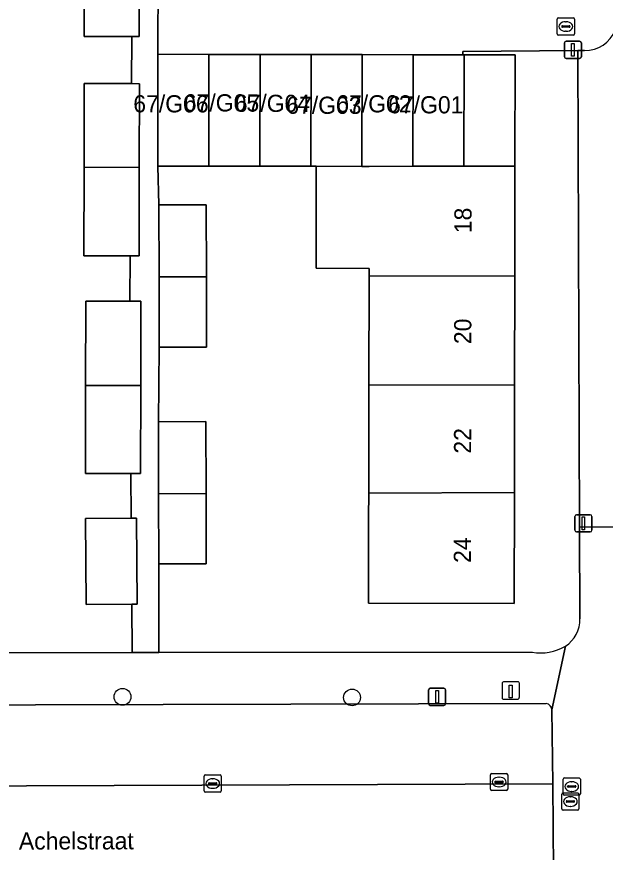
# Model space of a CAD drawing. Extents: x 160732 to 162107, y 387428 to 388479.
# Drawn here: x 161183.96 to 161218.22, y 388239.71 to 388288.35 of the extents above; entities that cross this region are included whole.
import ezdxf

# ---------------------------------------------------------------- set-up
doc = ezdxf.new("R2010")
doc.units = 0
for name, color, linetype in [('IMGEO_Boom', 7, 'Continuous'), ('IMGEO_Erf', 7, 'Continuous'), ('IMGEO_Kolk', 7, 'Continuous'), ('IMGEO_Laadpaal', 7, 'Continuous'), ('IMGEO_Lichtmast', 7, 'Continuous'), ('IMGEO_Openbare_ruimte_label', 7, 'Continuous'), ('IMGEO_Pand', 7, 'Continuous'), ('IMGEO_Pand_nummerreeks', 7, 'Continuous'), ('IMGEO_Parkeervlak_open', 7, 'Continuous'), ('IMGEO_Rijbaan_lokaal_open', 7, 'Continuous'), ('IMGEO_Rioolput', 7, 'Continuous'), ('IMGEO_Voetpad_open', 7, 'Continuous')]:
    doc.layers.add(name, color=color, linetype=linetype)

msp = doc.modelspace()

# ---------------------------------------------------------------- linework, layer by layer
at = {"layer": 'IMGEO_Boom'}
for centre in [(161190.123, 388248.759), (161203.483, 388248.723)]:
    msp.add_circle(centre, 0.489, dxfattribs=at)
at = {"layer": 'IMGEO_Erf'}
for points in [[(161187.888, 388279.577), (161187.897, 388284.46), (161190.651, 388284.455), (161190.656, 388287.192), (161187.883, 388287.197), (161187.893, 388292.336)], [(161216.746, 388253.294), (161216.727, 388258.628), (161216.626, 388286.386), (161209.934, 388286.322), (161209.934, 388286.133), (161210.006, 388286.133), (161212.976, 388286.128), (161212.965, 388279.66), (161212.954, 388273.26), (161212.943, 388266.93), (161212.932, 388260.65), (161212.921, 388254.191), (161204.439, 388254.206), (161204.448, 388259.206), (161204.45, 388260.621), (161204.461, 388266.911), (161204.472, 388273.239)], [(161204.472, 388273.239), (161204.473, 388273.701), (161201.391, 388273.707), (161201.401, 388279.644), (161201.083, 388279.645), (161198.113, 388279.65), (161195.143, 388279.656), (161192.173, 388279.661), (161192.233, 388277.393), (161194.992, 388277.402), (161195.006, 388273.216), (161195.019, 388269.123), (161192.26, 388269.114), (161192.211, 388264.775), (161194.97, 388264.784), (161194.984, 388260.589), (161194.997, 388256.505), (161192.238, 388256.496), (161192.244, 388251.336), (161213.961, 388251.36)], [(161167.777, 388251.308), (161190.676, 388251.334), (161190.672, 388254.147), (161188.006, 388254.125), (161187.963, 388259.135), (161190.63, 388259.157), (161190.608, 388261.763), (161187.961, 388261.768), (161187.97, 388266.875), (161187.979, 388271.791), (161190.556, 388271.786), (161190.561, 388274.432), (161187.879, 388274.437), (161187.888, 388279.577)]]:
    msp.add_lwpolyline(points, dxfattribs=at)
for centre, radius, start, end in [((161214.896, 388253.259), 1.85, 302.9652, 1.0811), ((161214.459, 388254.18), 2.863, 259.9801, 300.2815)]:
    msp.add_arc(centre, radius, start, end, dxfattribs=at)
at = {"layer": 'IMGEO_Kolk'}
for p, q in [((161215.428, 388287.357), (161215.428, 388288.209)), ((161215.503, 388288.283), (161216.355, 388288.283)), ((161215.916, 388288.063), (161215.941, 388288.063)), ((161216.429, 388288.209), (161216.429, 388287.357)), ((161215.687, 388287.777), (161215.687, 388287.789)), ((161216.125, 388287.74), (161215.727, 388287.74)), ((161215.73, 388287.826), (161216.128, 388287.826)), ((161215.939, 388287.503), (161215.914, 388287.503)), ((161216.171, 388287.789), (161216.171, 388287.777)), ((161216.355, 388287.283), (161215.503, 388287.283)), ((161194.87, 388243.285), (161194.87, 388244.137)), ((161194.945, 388244.211), (161195.797, 388244.211)), ((161195.871, 388244.137), (161195.871, 388243.285)), ((161211.542, 388243.374), (161211.542, 388244.226)), ((161211.617, 388244.3), (161212.469, 388244.3)), ((161212.543, 388244.226), (161212.543, 388243.374)), ((161195.129, 388243.705), (161195.129, 388243.717)), ((161195.567, 388243.668), (161195.169, 388243.668)), ((161195.172, 388243.754), (161195.57, 388243.754)), ((161195.358, 388243.991), (161195.383, 388243.991)), ((161195.613, 388243.717), (161195.613, 388243.705)), ((161211.801, 388243.794), (161211.801, 388243.806)), ((161212.239, 388243.757), (161211.841, 388243.757)), ((161211.844, 388243.843), (161212.242, 388243.843)), ((161212.03, 388244.08), (161212.055, 388244.08)), ((161212.285, 388243.806), (161212.285, 388243.794)), ((161195.797, 388243.211), (161194.945, 388243.211)), ((161195.381, 388243.431), (161195.356, 388243.431)), ((161212.469, 388243.3), (161211.617, 388243.3)), ((161212.053, 388243.52), (161212.028, 388243.52))]:
    msp.add_line(p, q, dxfattribs=at)
for points in [[(161215.428, 388287.357), (161215.428, 388288.209)], [(161215.503, 388288.283), (161216.355, 388288.283)], [(161216.429, 388288.209), (161216.429, 388287.357)], [(161216.355, 388287.283), (161215.503, 388287.283)], [(161194.87, 388243.285), (161194.87, 388244.137)], [(161194.945, 388244.211), (161195.797, 388244.211)], [(161195.871, 388244.137), (161195.871, 388243.285)], [(161211.542, 388243.374), (161211.542, 388244.226)], [(161211.617, 388244.3), (161212.469, 388244.3)], [(161212.543, 388244.226), (161212.543, 388243.374)], [(161195.797, 388243.211), (161194.945, 388243.211)], [(161212.469, 388243.3), (161211.617, 388243.3)]]:
    msp.add_lwpolyline(points, dxfattribs=at)
for centre, radius, start, end in [((161215.505, 388288.207), 0.0765, 91.552, 178.448), ((161215.505, 388288.207), 0.0765, 91.552, 178.448), ((161216.353, 388288.207), 0.0765, 1.552, 88.448), ((161216.353, 388288.207), 0.0765, 1.552, 88.448), ((161215.727, 388287.786), 0.0403, 85.8775, 175.7526), ((161215.724, 388287.776), 0.0366, 178.938, 274.7102), ((161216.128, 388287.783), 0.043, 264.8664, 352.4533), ((161216.132, 388287.788), 0.0386, 1.7309, 96.639), ((161215.505, 388287.359), 0.0765, 181.552, 268.448), ((161215.505, 388287.359), 0.0765, 181.552, 268.448), ((161216.353, 388287.359), 0.0765, 271.552, 358.448), ((161216.353, 388287.359), 0.0765, 271.552, 358.448), ((161194.947, 388244.135), 0.0765, 91.552, 178.448), ((161194.947, 388244.135), 0.0765, 91.552, 178.448), ((161195.795, 388244.135), 0.0765, 1.552, 88.448), ((161195.795, 388244.135), 0.0765, 1.552, 88.448), ((161211.619, 388244.224), 0.0765, 91.552, 178.448), ((161211.619, 388244.224), 0.0765, 91.552, 178.448), ((161212.467, 388244.224), 0.0765, 1.552, 88.448), ((161212.467, 388244.224), 0.0765, 1.552, 88.448), ((161195.169, 388243.714), 0.0403, 85.8775, 175.7526), ((161195.166, 388243.704), 0.0366, 178.938, 274.7102), ((161195.57, 388243.711), 0.043, 264.8664, 352.4533), ((161195.574, 388243.716), 0.0386, 1.7309, 96.639), ((161211.841, 388243.803), 0.0403, 85.8775, 175.7526), ((161211.838, 388243.793), 0.0366, 178.938, 274.7102), ((161212.242, 388243.8), 0.043, 264.8664, 352.4533), ((161212.246, 388243.805), 0.0386, 1.7309, 96.639), ((161194.947, 388243.287), 0.0765, 181.552, 268.448), ((161194.947, 388243.287), 0.0765, 181.552, 268.448), ((161195.795, 388243.287), 0.0765, 271.552, 358.448), ((161195.795, 388243.287), 0.0765, 271.552, 358.448), ((161211.619, 388243.376), 0.0765, 181.552, 268.448), ((161211.619, 388243.376), 0.0765, 181.552, 268.448), ((161212.467, 388243.376), 0.0765, 271.552, 358.448), ((161212.467, 388243.376), 0.0765, 271.552, 358.448)]:
    msp.add_arc(centre, radius, start, end, dxfattribs=at)
for centre, major_axis, ratio, start_param, end_param in [((161215.915, 388287.783), (-0.387, 0.002), 0.722429, 4.712389, 7.853982), ((161215.94, 388287.783), (-0.39, 0.002), 0.717154, 1.570796, 4.712389), ((161195.357, 388243.711), (-0.387, 0.002), 0.722429, 4.712389, 7.853982), ((161195.382, 388243.711), (-0.39, 0.002), 0.717154, 1.570796, 4.712389), ((161212.029, 388243.8), (-0.387, 0.002), 0.722429, 4.712389, 7.853982), ((161212.054, 388243.8), (-0.39, 0.002), 0.717154, 1.570796, 4.712389)]:
    msp.add_ellipse(centre, major_axis=major_axis, ratio=ratio, start_param=start_param, end_param=end_param, dxfattribs=at)
at = {"layer": 'IMGEO_Laadpaal'}
for p, q in [((161212.22, 388249.542), (161212.22, 388248.701)), ((161212.22, 388249.542), (161212.22, 388248.701)), ((161213.136, 388249.626), (161212.295, 388249.626)), ((161213.136, 388249.626), (161212.295, 388249.626)), ((161213.22, 388248.71), (161213.22, 388249.551)), ((161213.22, 388248.71), (161213.22, 388249.551)), ((161212.304, 388248.626), (161213.145, 388248.626)), ((161212.304, 388248.626), (161213.145, 388248.626))]:
    msp.add_line(p, q, dxfattribs=at)
msp.add_lwpolyline([(161212.635, 388249.439), (161212.795, 388249.439), (161212.795, 388248.706), (161212.635, 388248.706), (161212.635, 388249.439)], dxfattribs=at)
for centre, start, end in [((161212.298, 388249.548), 92.4484, 184.2845), ((161212.298, 388249.548), 92.4484, 184.2845), ((161213.142, 388249.548), 2.4484, 94.2845), ((161213.142, 388249.548), 2.4484, 94.2845), ((161212.298, 388248.704), 182.4484, 274.2845), ((161212.298, 388248.704), 182.4484, 274.2845), ((161213.142, 388248.704), 272.4484, 4.2845), ((161213.142, 388248.704), 272.4484, 4.2845)]:
    msp.add_arc(centre, 0.0779, start, end, dxfattribs=at)
at = {"layer": 'IMGEO_Lichtmast'}
for p, q in [((161215.94, 388286.925), (161216.73, 388286.925)), ((161216.73, 388286.925), (161215.94, 388286.925)), ((161215.84, 388286.025), (161215.84, 388286.825)), ((161215.84, 388286.825), (161215.84, 388286.025)), ((161216.83, 388286.825), (161216.83, 388286.025)), ((161216.83, 388286.025), (161216.83, 388286.825)), ((161216.73, 388285.925), (161215.94, 388285.925)), ((161215.94, 388285.925), (161216.73, 388285.925)), ((161216.451, 388258.461), (161216.451, 388259.261)), ((161216.451, 388259.261), (161216.451, 388258.461)), ((161216.551, 388259.361), (161217.341, 388259.361)), ((161217.341, 388259.361), (161216.551, 388259.361)), ((161217.441, 388259.261), (161217.441, 388258.461)), ((161217.441, 388258.461), (161217.441, 388259.261)), ((161217.341, 388258.361), (161216.551, 388258.361)), ((161216.551, 388258.361), (161217.341, 388258.361)), ((161207.939, 388248.36), (161207.939, 388249.16)), ((161207.939, 388249.16), (161207.939, 388248.36)), ((161208.039, 388249.26), (161208.829, 388249.26)), ((161208.829, 388249.26), (161208.039, 388249.26)), ((161208.929, 388249.16), (161208.929, 388248.36)), ((161208.929, 388248.36), (161208.929, 388249.16)), ((161208.829, 388248.26), (161208.039, 388248.26)), ((161208.039, 388248.26), (161208.829, 388248.26))]:
    msp.add_line(p, q, dxfattribs=at)
for points in [[(161216.26, 388286.8), (161216.41, 388286.8), (161216.41, 388286.05), (161216.26, 388286.05), (161216.26, 388286.8)], [(161216.871, 388259.236), (161217.021, 388259.236), (161217.021, 388258.486), (161216.871, 388258.486), (161216.871, 388259.236)], [(161208.359, 388249.135), (161208.509, 388249.135), (161208.509, 388248.385), (161208.359, 388248.385), (161208.359, 388249.135)]]:
    msp.add_lwpolyline(points, dxfattribs=at)
for centre, start, end in [((161215.94, 388286.825), 90, 180), ((161215.94, 388286.825), 90, 180), ((161216.73, 388286.825), 0, 90), ((161216.73, 388286.825), 360, 90), ((161215.94, 388286.025), 180, 270), ((161215.94, 388286.025), 180, 270), ((161216.73, 388286.025), 270, 0), ((161216.73, 388286.025), 270, 0), ((161216.551, 388259.261), 90, 180), ((161216.551, 388259.261), 90, 180), ((161217.341, 388259.261), 0, 90), ((161217.341, 388259.261), 360, 90), ((161216.551, 388258.461), 180, 270), ((161216.551, 388258.461), 180, 270), ((161217.341, 388258.461), 270, 0), ((161217.341, 388258.461), 270, 0), ((161208.039, 388249.16), 90, 180), ((161208.039, 388249.16), 90, 180), ((161208.829, 388249.16), 0, 90), ((161208.829, 388249.16), 360, 90), ((161208.039, 388248.36), 180, 270), ((161208.039, 388248.36), 180, 270), ((161208.829, 388248.36), 270, 0), ((161208.829, 388248.36), 270, 0)]:
    msp.add_arc(centre, 0.1, start, end, dxfattribs=at)
at = {"layer": 'IMGEO_Pand'}
for points in [[(161191.101, 388290.843), (161191.104, 388292.358), (161187.893, 388292.336), (161187.883, 388287.197), (161190.656, 388287.192), (161191.095, 388287.191)], [(161195.143, 388279.656), (161195.154, 388286.16), (161192.184, 388286.165), (161192.173, 388279.661)], [(161198.113, 388279.65), (161198.125, 388286.154), (161195.154, 388286.16), (161195.143, 388279.656)], [(161201.083, 388279.645), (161201.095, 388286.149), (161198.125, 388286.154), (161198.113, 388279.65)], [(161204.065, 388286.144), (161201.095, 388286.149), (161201.083, 388279.645), (161201.401, 388279.644), (161204.054, 388279.64)], [(161204.483, 388279.639), (161207.024, 388279.645), (161207.035, 388286.139), (161204.065, 388286.144), (161204.054, 388279.64)], [(161207.035, 388286.139), (161207.024, 388279.645), (161209.994, 388279.653), (161210.006, 388286.133), (161209.934, 388286.133)], [(161210.006, 388286.133), (161209.994, 388279.653), (161212.965, 388279.66), (161212.976, 388286.128)], [(161191.109, 388284.454), (161190.651, 388284.455), (161187.897, 388284.46), (161187.888, 388279.577), (161191.1, 388279.598)], [(161191.1, 388279.598), (161187.888, 388279.577), (161187.879, 388274.437), (161190.561, 388274.432), (161191.09, 388274.431)], [(161212.965, 388279.66), (161209.994, 388279.653), (161207.024, 388279.645), (161204.483, 388279.639), (161204.054, 388279.64), (161201.401, 388279.644), (161201.391, 388273.707), (161204.473, 388273.701), (161204.472, 388273.239), (161212.954, 388273.26)], [(161194.992, 388277.402), (161192.233, 388277.393), (161192.247, 388273.209), (161195.006, 388273.216)], [(161192.26, 388269.114), (161195.019, 388269.123), (161195.006, 388273.216), (161192.247, 388273.209)], [(161204.472, 388273.239), (161204.461, 388266.911), (161212.943, 388266.93), (161212.954, 388273.26)], [(161191.191, 388271.785), (161190.556, 388271.786), (161187.979, 388271.791), (161187.97, 388266.875), (161191.182, 388266.882)], [(161191.182, 388266.882), (161187.97, 388266.875), (161187.961, 388261.768), (161190.608, 388261.763), (161191.172, 388261.762)], [(161212.932, 388260.65), (161212.943, 388266.93), (161204.461, 388266.911), (161204.45, 388260.621)], [(161194.984, 388260.589), (161194.97, 388264.784), (161192.211, 388264.775), (161192.225, 388260.579)], [(161204.45, 388260.621), (161204.448, 388259.206), (161204.439, 388254.206), (161212.921, 388254.191), (161212.932, 388260.65)], [(161192.225, 388260.579), (161192.238, 388256.496), (161194.997, 388256.505), (161194.984, 388260.589)], [(161190.928, 388259.16), (161190.63, 388259.157), (161187.963, 388259.135), (161188.006, 388254.125), (161190.672, 388254.147), (161190.971, 388254.15)]]:
    msp.add_lwpolyline(points, close=True, dxfattribs=at)
at = {"layer": 'IMGEO_Parkeervlak_open'}
for points in [[(161214.781, 388248.368), (161170.179, 388248.26), (161170.135, 388244.535)], [(161215.171, 388243.69), (161215.117, 388247.997)], [(161169.177, 388243.522), (161215.171, 388243.69)]]:
    msp.add_lwpolyline(points, dxfattribs=at)
msp.add_arc((161214.725, 388247.98), 0.392, 2.4966, 81.8352, dxfattribs=at)
at = {"layer": 'IMGEO_Rijbaan_lokaal_open'}
msp.add_lwpolyline([(161192.205, 388290.842), (161192.184, 388286.165), (161195.154, 388286.16), (161198.125, 388286.154), (161201.095, 388286.149), (161204.065, 388286.144), (161207.035, 388286.139), (161209.934, 388286.133), (161209.934, 388286.322), (161216.626, 388286.386), (161217.022, 388286.389)], dxfattribs=at)
msp.add_lwpolyline([(161167.636, 388243.518), (161167.643, 388238.55), (161168.262, 388238.58), (161215.218, 388238.652), (161215.171, 388243.69), (161169.177, 388243.522)], close=True, dxfattribs=at)
msp.add_arc((161217.057, 388288.263), 1.874, 268.9278, 338.6008, dxfattribs=at)
at = {"layer": 'IMGEO_Rioolput'}
for p, q in [((161215.771, 388243.108), (161215.771, 388243.96)), ((161215.846, 388244.034), (161216.698, 388244.034)), ((161216.259, 388243.814), (161216.284, 388243.814)), ((161216.772, 388243.96), (161216.772, 388243.108)), ((161215.766, 388243.161), (161216.618, 388243.161)), ((161216.03, 388243.528), (161216.03, 388243.54)), ((161216.468, 388243.491), (161216.07, 388243.491)), ((161216.073, 388243.577), (161216.471, 388243.577)), ((161216.282, 388243.254), (161216.257, 388243.254)), ((161216.514, 388243.54), (161216.514, 388243.528)), ((161215.691, 388242.235), (161215.691, 388243.087)), ((161216.698, 388243.034), (161215.846, 388243.034)), ((161215.95, 388242.655), (161215.95, 388242.667)), ((161215.993, 388242.704), (161216.391, 388242.704)), ((161216.179, 388242.941), (161216.204, 388242.941)), ((161216.434, 388242.667), (161216.434, 388242.655)), ((161216.692, 388243.087), (161216.692, 388242.235)), ((161216.618, 388242.161), (161215.766, 388242.161)), ((161216.388, 388242.618), (161215.99, 388242.618)), ((161216.202, 388242.381), (161216.177, 388242.381))]:
    msp.add_line(p, q, dxfattribs=at)
for points in [[(161215.771, 388243.108), (161215.771, 388243.96)], [(161215.846, 388244.034), (161216.698, 388244.034)], [(161216.772, 388243.96), (161216.772, 388243.108)], [(161215.766, 388243.161), (161216.618, 388243.161)], [(161215.691, 388242.235), (161215.691, 388243.087)], [(161216.698, 388243.034), (161215.846, 388243.034)], [(161216.692, 388243.087), (161216.692, 388242.235)], [(161216.618, 388242.161), (161215.766, 388242.161)]]:
    msp.add_lwpolyline(points, dxfattribs=at)
for centre, radius, start, end in [((161215.848, 388243.958), 0.0765, 91.552, 178.448), ((161215.848, 388243.958), 0.0765, 91.552, 178.448), ((161216.696, 388243.958), 0.0765, 1.552, 88.448), ((161216.696, 388243.958), 0.0765, 1.552, 88.448), ((161215.768, 388243.085), 0.0765, 91.552, 178.448), ((161215.768, 388243.085), 0.0765, 91.552, 178.448), ((161216.07, 388243.537), 0.0403, 85.8775, 175.7526), ((161216.067, 388243.527), 0.0366, 178.938, 274.7102), ((161216.471, 388243.534), 0.043, 264.8664, 352.4533), ((161216.475, 388243.539), 0.0386, 1.7309, 96.639), ((161216.616, 388243.085), 0.0765, 1.552, 88.448), ((161216.616, 388243.085), 0.0765, 1.552, 88.448), ((161215.848, 388243.11), 0.0765, 181.552, 268.448), ((161215.848, 388243.11), 0.0765, 181.552, 268.448), ((161215.99, 388242.664), 0.0403, 85.8775, 175.7526), ((161215.987, 388242.654), 0.0366, 178.938, 274.7102), ((161216.391, 388242.661), 0.043, 264.8664, 352.4533), ((161216.395, 388242.666), 0.0386, 1.7309, 96.639), ((161216.696, 388243.11), 0.0765, 271.552, 358.448), ((161216.696, 388243.11), 0.0765, 271.552, 358.448), ((161215.768, 388242.237), 0.0765, 181.552, 268.448), ((161215.768, 388242.237), 0.0765, 181.552, 268.448), ((161216.616, 388242.237), 0.0765, 271.552, 358.448), ((161216.616, 388242.237), 0.0765, 271.552, 358.448)]:
    msp.add_arc(centre, radius, start, end, dxfattribs=at)
for centre, major_axis, ratio, start_param, end_param in [((161216.258, 388243.534), (-0.387, 0.002), 0.722429, 4.712389, 7.853982), ((161216.283, 388243.534), (-0.39, 0.002), 0.717154, 1.570796, 4.712389), ((161216.178, 388242.661), (-0.387, 0.002), 0.722429, 4.712389, 7.853982), ((161216.203, 388242.661), (-0.39, 0.002), 0.717154, 1.570796, 4.712389)]:
    msp.add_ellipse(centre, major_axis=major_axis, ratio=ratio, start_param=start_param, end_param=end_param, dxfattribs=at)
at = {"layer": 'IMGEO_Voetpad_open'}
for points in [[(161191.101, 388290.843), (161191.095, 388287.191), (161190.656, 388287.192), (161190.651, 388284.455), (161191.109, 388284.454), (161191.1, 388279.598), (161191.09, 388274.431), (161190.561, 388274.432), (161190.556, 388271.786), (161191.191, 388271.785), (161191.182, 388266.882), (161191.172, 388261.762), (161190.608, 388261.763), (161190.63, 388259.157), (161190.928, 388259.16), (161190.971, 388254.15), (161190.672, 388254.147), (161190.676, 388251.334), (161192.244, 388251.336), (161192.238, 388256.496), (161192.225, 388260.579), (161192.211, 388264.775), (161192.26, 388269.114), (161192.247, 388273.209), (161192.233, 388277.393), (161192.173, 388279.661), (161192.184, 388286.165), (161192.205, 388290.842)], [(161217.022, 388286.389), (161216.626, 388286.386), (161216.727, 388258.628), (161221.61, 388258.665), (161221.824, 388258.642), (161231.661, 388258.669), (161231.932, 388258.67), (161234.923, 388258.678), (161236.669, 388258.686), (161243.841, 388258.72), (161244.029, 388258.736), (161250.531, 388258.473), (161259.658, 388258.461), (161269.715, 388258.507), (161270.747, 388258.514), (161292.647, 388258.673)], [(161221.824, 388258.642), (161221.61, 388258.665), (161216.727, 388258.628), (161216.746, 388253.294)], [(161215.903, 388251.707), (161215.117, 388247.997), (161215.171, 388243.69), (161215.218, 388238.652), (161215.222, 388236.87)], [(161215.117, 388247.997), (161215.903, 388251.707)], [(161213.961, 388251.36), (161192.244, 388251.336), (161190.676, 388251.334), (161167.777, 388251.308)], [(161170.135, 388244.535), (161170.179, 388248.26), (161214.781, 388248.368)]]:
    msp.add_lwpolyline(points, dxfattribs=at)
for centre, radius, start, end in [((161217.057, 388288.263), 1.874, 268.9278, 338.6008), ((161214.896, 388253.259), 1.85, 302.9652, 1.0811), ((161214.459, 388254.18), 2.863, 259.9801, 300.2815), ((161214.725, 388247.98), 0.392, 2.4966, 81.8352)]:
    msp.add_arc(centre, radius, start, end, dxfattribs=at)

# ---------------------------------------------------------------- texts
at = {"layer": 'IMGEO_Openbare_ruimte_label'}
msp.add_text('Achelstraat', height=1, rotation=0.1146, dxfattribs=at).set_placement((161184.089, 388239.865))
at = {"layer": 'IMGEO_Pand_nummerreeks'}
for s, rotation, p in [('67/G06', 359.9428, (161190.749, 388282.784)), ('67/G05', 359.9428, (161193.689, 388282.84)), ('67/G04', 359.9428, (161196.656, 388282.812)), ('67/G03', 359.9427, (161199.652, 388282.7)), ('67/G02', 359.9428, (161202.563, 388282.784)), ('67/G01', 359.9428, (161205.58, 388282.728)), ('18', 89.9028, (161210.438, 388275.748)), ('20', 89.9013, (161210.426, 388269.29)), ('22', 89.9013, (161210.415, 388262.917)), ('24', 89.9013, (161210.404, 388256.553))]:
    msp.add_text(s, height=1, rotation=rotation, dxfattribs=at).set_placement(p)

doc.saveas('drawing.dxf')
